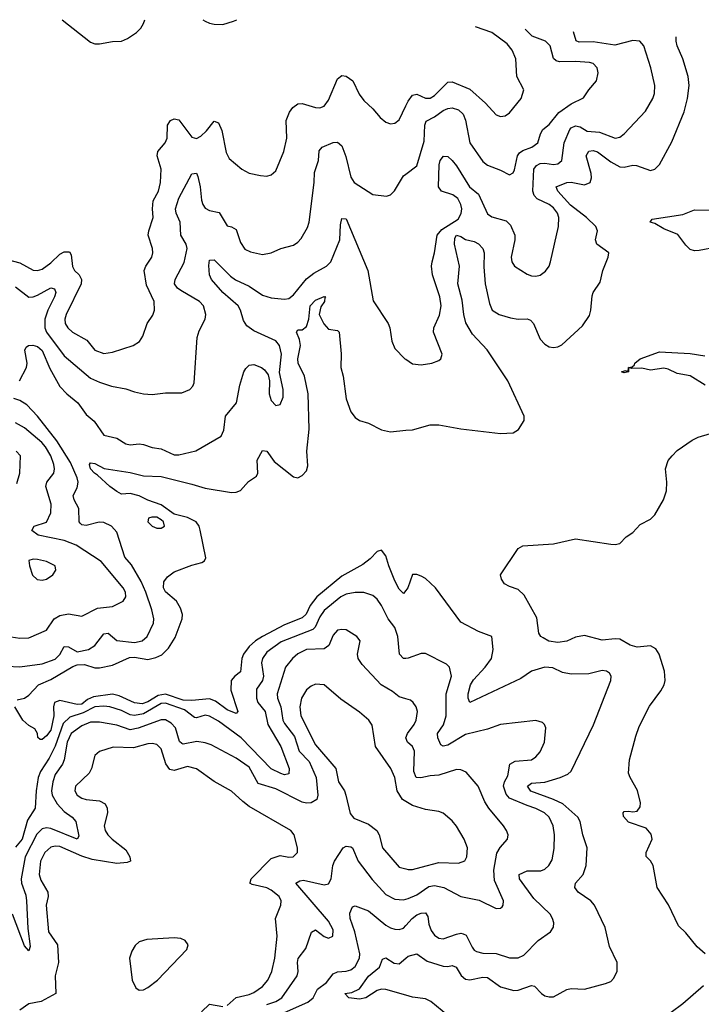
# Model space of a CAD drawing. Header units: inches. Extents: x 1552611 to 1694776, y 811966 to 917215.
# Tile 470 of 549: x 1648249 to 1651340, y 910941 to 915408. Entities that reach past the tile are written whole.
import ezdxf

# ---------------------------------------------------------------- set-up
doc = ezdxf.new("R2010")
doc.units = ezdxf.units.IN
doc.header["$MEASUREMENT"] = 0
doc.layers.add('B6941', color=7, linetype='Continuous')
doc.layers.add('B6951', color=7, linetype='Continuous')

msp = doc.modelspace()

# ---------------------------------------------------------------- linework, layer by layer
at = {"layer": 'B6941', "color": 5}
for points, elevation in [([(1648441.4, 915408.1), (1648570, 915306.9), (1648590, 915298.8), (1648610, 915298.5), (1648670, 915309.3), (1648710, 915311.2), (1648737.4, 915322.6), (1648778.7, 915350), (1648798, 915370), (1648809.8, 915390.2), (1648817, 915408.1)], 820), ([(1649079.7, 915408), (1649090, 915400.7), (1649110, 915393), (1649130, 915387.6), (1649170, 915386.7), (1649218.7, 915401.3), (1649233.3, 915408)], 820), ([(1648198, 914318), (1648250, 914305), (1648310, 914271.3), (1648330, 914269.6), (1648350, 914275.7), (1648390, 914305.5), (1648430, 914344), (1648450, 914354.7), (1648474.3, 914354.3), (1648481.6, 914341.6), (1648488.1, 914288.1), (1648498, 914270), (1648518.7, 914250), (1648529.5, 914229.5), (1648527.9, 914210), (1648459.3, 914070), (1648453, 914050), (1648455.6, 914030), (1648467.6, 914010), (1648488.3, 913990), (1648553.6, 913953.6), (1648590, 913909.2), (1648630, 913894.3), (1648670, 913900.2), (1648762.7, 913930), (1648792.7, 913947.3), (1648807.4, 913972.6), (1648827.1, 914030), (1648852, 914068), (1648860.3, 914090), (1648858.3, 914130), (1648823.5, 914203.5), (1648813.3, 914270), (1648820.7, 914290), (1648847.8, 914330), (1648851.9, 914350), (1648850.8, 914370), (1648831.9, 914430), (1648833.9, 914450), (1648854.7, 914510), (1648851, 914550), (1648854.3, 914585.7), (1648878.1, 914630), (1648887, 914670), (1648890.6, 914730), (1648871.5, 914790), (1648875.3, 914810), (1648909, 914850), (1648918.1, 914870), (1648919.4, 914930), (1648933.3, 914950), (1648950, 914958), (1648970, 914954.4), (1649030, 914874.5), (1649050, 914868.6), (1649070, 914879.8), (1649095.6, 914904.4), (1649130, 914947.8), (1649150, 914940.9), (1649164.8, 914904.8), (1649184.9, 914804.9), (1649198.7, 914778.7), (1649256.3, 914730), (1649290, 914711.8), (1649340.5, 914700.5), (1649370, 914698.9), (1649390, 914703.7), (1649410, 914723), (1649446.8, 914810), (1649459.8, 914870), (1649457.6, 914950), (1649472.1, 914987.9), (1649487.4, 915010), (1649510, 915026.9), (1649530, 915028.3), (1649590, 915010.2), (1649610, 915008), (1649630, 915015.6), (1649650, 915043.1), (1649690, 915140.4), (1649710, 915155.3), (1649730, 915151.8), (1649759.5, 915130), (1649789.1, 915070), (1649810, 915041.3), (1649850, 915004.2), (1649884.2, 914964.2), (1649910, 914942.6), (1649930, 914935), (1649950, 914938), (1649970, 914954.3), (1650000, 915017.1)], 780), ([(1648230, 914196.3), (1648290, 914149.5), (1648310, 914150.1), (1648330, 914157.9), (1648390, 914190.8), (1648407.1, 914187.1), (1648412.5, 914170), (1648407.3, 914150), (1648376, 914090), (1648362.6, 914050), (1648362.8, 914010), (1648370.9, 913990), (1648450, 913883), (1648570, 913781.9), (1648610, 913763), (1648664.9, 913744.9), (1648730, 913733.8), (1648770, 913719.2), (1648810, 913711.3), (1648850, 913707.9), (1648910, 913714.7), (1648984.7, 913715.3), (1649020.9, 913730), (1649034.5, 913745.5), (1649040.1, 913759.9), (1649054.3, 913965.7), (1649062.9, 913997.1), (1649089.7, 914050), (1649093.3, 914070), (1649082.7, 914110), (1649064.7, 914130), (1648979.5, 914179.5), (1648964.8, 914190), (1648950.6, 914210), (1648953.4, 914230), (1648994.1, 914305.9), (1649008.3, 914370), (1649004.3, 914390), (1648979.9, 914430), (1648976, 914490), (1648958.2, 914530), (1648955.2, 914550), (1648970, 914597.8), (1649030, 914708.4), (1649050, 914711.8), (1649057, 914697), (1649067.4, 914650), (1649073.5, 914590), (1649078.8, 914570), (1649090, 914553.2), (1649110, 914542.1), (1649152.9, 914533), (1649190, 914472.8), (1649210, 914468), (1649230, 914456.5), (1649250, 914397.1), (1649270, 914367.4), (1649295.6, 914355.6), (1649350, 914343.1), (1649389.8, 914350.2), (1649433.2, 914370), (1649490, 914385.5), (1649510, 914398), (1649525.2, 914414.8), (1649554.1, 914465.9), (1649561.1, 914490), (1649584.5, 914670), (1649585.4, 914714.6), (1649603.9, 914770), (1649607.3, 914812.7), (1649620.7, 914830), (1649670, 914851), (1649690, 914852.2), (1649710, 914835.6), (1649727.7, 914787.7), (1649750, 914694), (1649765.8, 914670), (1649850, 914614.4), (1649912.1, 914607.9), (1649930, 914613.4), (1649948.2, 914631.8), (1649990, 914699.1), (1650000, 914706.8)], 760), ([(1648248.4, 913770), (1648279.5, 913830), (1648282.2, 913850), (1648271.8, 913908.2), (1648278.4, 913921.6), (1648289, 913930), (1648308.5, 913931.5), (1648330, 913924.7), (1648350, 913906.7), (1648385, 913825), (1648430, 913744), (1648462.8, 913710), (1648513, 913670), (1648550, 913616.5), (1648586.7, 913586.7), (1648630, 913523.2), (1648690, 913510.2), (1648730, 913483.9), (1648750, 913479.8), (1648790, 913484.1), (1648810, 913480.7), (1648850, 913467.3), (1648890, 913461), (1648950, 913434.2), (1648970, 913434), (1649047.4, 913452.6), (1649161.8, 913518.2), (1649174.5, 913545.5), (1649182.5, 913610), (1649231.6, 913670), (1649247, 913750), (1649264.7, 913810), (1649274, 913826), (1649290, 913840.3), (1649310, 913843.6), (1649344.9, 913830), (1649359.3, 913819.3), (1649376.3, 913796.3), (1649381.5, 913770), (1649379.7, 913710), (1649390, 913680.4), (1649410, 913657.1), (1649430, 913662), (1649444.2, 913695.8), (1649443.9, 913730), (1649427.5, 913807.5), (1649435.8, 913890), (1649426.6, 913930), (1649410, 913951.2), (1649310, 913996.8), (1649278.4, 914018.4), (1649263.8, 914043.7), (1649250.4, 914090), (1649239.3, 914110), (1649169.7, 914169.7), (1649119.3, 914230), (1649109.8, 914250), (1649106.9, 914293.1), (1649110, 914317.3), (1649130, 914318.7), (1649204.2, 914244.1), (1649228.2, 914228.2), (1649290, 914199.6), (1649350, 914158.4), (1649390, 914145.5), (1649450, 914140.1), (1649470, 914142.7), (1649490, 914159.2), (1649550, 914233), (1649582.3, 914257.7), (1649640.4, 914290), (1649660.6, 914310), (1649700.2, 914410), (1649703, 914477), (1649710, 914506.8), (1649730, 914504.9), (1649827, 914270), (1649852.4, 914132.4), (1649920.4, 914030), (1649928.2, 914010), (1649936.4, 913950), (1649950, 913916), (1649996, 913870), (1650000, 913867.2)], 740), ([(1648237.6, 912322.4), (1648270, 912330.4), (1648290, 912343.8), (1648334.4, 912390), (1648390, 912414.3), (1648490, 912474), (1648510, 912481.4), (1648542.4, 912482.4), (1648590, 912467.5), (1648610, 912467.9), (1648670, 912479.8), (1648746, 912514), (1648770, 912515.4), (1648830, 912505.9), (1648866, 912514), (1648892.9, 912527.1), (1648923, 912557), (1648954.5, 912605.5), (1648985, 912690), (1648986.6, 912710), (1648977.9, 912737.9), (1648959.4, 912770), (1648910, 912812.8), (1648900.7, 912830), (1648902.6, 912857.4), (1648919.3, 912880.7), (1648950, 912903.1), (1649030, 912933.1), (1649075.2, 912944.8), (1649087.6, 912952.4), (1649093.1, 912966.9), (1649067.5, 913092.5), (1649062.5, 913110), (1649048.5, 913130), (1649010, 913149.2), (1648950, 913164.9), (1648890, 913207.5), (1648830, 913227.9), (1648790, 913248.5), (1648750, 913258.7), (1648710, 913256), (1648690, 913266.8), (1648657.3, 913290), (1648602, 913342), (1648587.3, 913350), (1648569.2, 913370), (1648565.1, 913390), (1648570, 913397.6), (1648590, 913394.3), (1648632.5, 913372.5), (1648750, 913353.4), (1648810, 913338.4), (1648890, 913334.8), (1649030, 913301.3), (1649090, 913282.2), (1649210, 913263.6), (1649230, 913264.4), (1649250, 913272.2), (1649287.2, 913312.8), (1649322.5, 913337.5), (1649328.3, 913350), (1649326.2, 913410), (1649350, 913454), (1649370, 913450.3), (1649403, 913403), (1649490, 913333.8), (1649510, 913329), (1649530, 913340.3), (1649550, 913361.3), (1649556.3, 913383.7), (1649550.3, 913450), (1649561.3, 913550), (1649557.1, 913710), (1649541, 913790), (1649512, 913850), (1649509.9, 913870), (1649521.8, 913930), (1649517.7, 913957.7), (1649503.9, 913990), (1649510, 914001.6), (1649530, 914000.8), (1649550, 914016.5), (1649559.6, 914050), (1649566, 914110), (1649590, 914135), (1649630, 914152.1), (1649637.3, 914150), (1649632.8, 914147.2), (1649631, 914130), (1649614.9, 914105.1), (1649606.4, 914070), (1649627.7, 914027.7), (1649650, 914004.4), (1649690, 913998.3), (1649697.8, 913990), (1649707.3, 913892.7), (1649704.8, 913830), (1649715.9, 913790), (1649730, 913688.2), (1649750, 913628.7), (1649770, 913603.1), (1649790, 913590.3), (1649830, 913577), (1649890, 913547), (1649930, 913538.3), (1650000, 913545)], 720), ([(1648190, 912474.8), (1648250, 912471.7), (1648350, 912485.1), (1648410, 912506.3), (1648430, 912527.5), (1648450, 912564.1), (1648470, 912562.4), (1648510, 912539.9), (1648561.1, 912550), (1648590, 912568.7), (1648630, 912622.3), (1648650, 912624.1), (1648690, 912591.6), (1648770, 912581.9), (1648804.4, 912590), (1648827.1, 912610), (1648855, 912670), (1648857, 912690), (1648848.1, 912730), (1648821, 912810), (1648798.9, 912858.9), (1648755.4, 912935.4), (1648725.6, 912970), (1648690, 913082.4), (1648665.4, 913110), (1648630, 913126.9), (1648608.5, 913128.5), (1648550, 913113.9), (1648530, 913116.5), (1648523.1, 913123.1), (1648518.4, 913130), (1648516.9, 913190), (1648496.5, 913230), (1648491.9, 913250), (1648510, 913284.4), (1648513.4, 913310), (1648509.9, 913330), (1648478.4, 913398.4), (1648417.1, 913497.1), (1648330, 913608.7), (1648280.5, 913660.5), (1648250, 913680.2), (1648222.4, 913690)], 740), ([(1648150, 912617.5), (1648250, 912602.3), (1648290, 912604.2), (1648370, 912638.2), (1648405.8, 912690), (1648430, 912704.2), (1648470, 912712.6), (1648530, 912702), (1648602.3, 912737.7), (1648670, 912745.8), (1648717.6, 912770), (1648730.5, 912790), (1648729.1, 912810), (1648718.5, 912830), (1648617.5, 912950), (1648504.3, 913024.3), (1648450, 913044.7), (1648332.8, 913070), (1648304.2, 913090), (1648314, 913110), (1648371, 913129), (1648389.8, 913170), (1648391.9, 913210), (1648366.6, 913290), (1648371.7, 913310), (1648402.9, 913350), (1648406.5, 913370), (1648403.4, 913390), (1648389.9, 913430), (1648366.4, 913470), (1648349.3, 913490), (1648270, 913556.2), (1648230, 913579.3)], 760), ([(1648236.3, 913303.7), (1648249.8, 913350), (1648252.1, 913430), (1648233.3, 913450)], 780), ([(1650000, 912818.1), (1649990, 912804.7), (1649970, 912824.7), (1649950, 912861.6), (1649922.6, 912930), (1649910, 912976.2), (1649890, 913001.6), (1649870, 912995.6), (1649838.3, 912961.7), (1649804.4, 912935.6), (1649710, 912884), (1649596.3, 912790), (1649565.5, 912750), (1649548.5, 912711.5), (1649530, 912694.5), (1649450, 912662.1), (1649350.7, 912610), (1649317.5, 912590), (1649290, 912564), (1649264.3, 912530), (1649256.7, 912510), (1649250.1, 912450), (1649224.2, 912430), (1649207.8, 912410), (1649206.1, 912366.1), (1649237.4, 912270), (1649230, 912260.5), (1649190, 912277.2), (1649136.7, 912316.7), (1649110, 912326.3), (1649030, 912318.7), (1648990, 912320.5), (1648910, 912347.4), (1648877.5, 912342.5), (1648830, 912312.5), (1648804.8, 912304.8), (1648770, 912309), (1648699.8, 912339.8), (1648670, 912347.6), (1648583.5, 912336.5), (1648556.5, 912323.5), (1648530, 912303.3), (1648510, 912300.3), (1648430, 912319.5), (1648407.2, 912310), (1648402.6, 912290), (1648403.3, 912250), (1648390, 912185.3), (1648370, 912158.4), (1648350, 912141.6), (1648342, 912142), (1648331.7, 912151.7), (1648329.8, 912170), (1648317.6, 912190), (1648290, 912205.3), (1648262.7, 912230), (1648227.3, 912290)], 720), ([(1650000, 912510.3), (1649989.6, 912510), (1649971.9, 912530), (1649963.4, 912610), (1649950, 912649.7), (1649919.8, 912690), (1649890, 912749.7), (1649870, 912779.2), (1649850, 912796.2), (1649810, 912809), (1649770, 912809), (1649730, 912801.9), (1649704.5, 912790), (1649630, 912728.2), (1649610, 912698.5), (1649588.5, 912651.5), (1649578.5, 912641.5), (1649434.7, 912585.3), (1649370, 912538.6), (1649350.1, 912509.9), (1649345.7, 912490), (1649353.9, 912430), (1649349.6, 912410), (1649322.1, 912370), (1649322, 912330), (1649329.5, 912309.5), (1649361.8, 912270), (1649373.9, 912210), (1649432.9, 912110), (1649470.2, 912010), (1649470, 911986.3), (1649450, 911982.6), (1649432.5, 911987.5), (1649390, 912008.8), (1649253.5, 912150), (1649150, 912226.1), (1649110, 912248.2), (1649090, 912252), (1649050, 912239.9), (1649042.2, 912242.2), (1648996.4, 912276.4), (1648910, 912307.3), (1648890, 912305), (1648810, 912258.9), (1648770, 912251.3), (1648750, 912254.4), (1648710, 912274.5), (1648658, 912290), (1648630, 912293.2), (1648590, 912290.4), (1648536.2, 912263.8), (1648476.3, 912243.7), (1648445.8, 912214.2), (1648410, 912111.9), (1648382.3, 912057.7), (1648343.4, 911996.6), (1648332.6, 911970), (1648323.4, 911910), (1648319.2, 911830), (1648283.5, 911776.5), (1648259.2, 911690), (1648230, 911654.2)], 740), ([(1650000, 912326.4), (1649970, 912335.1), (1649939.4, 912359.4), (1649888.5, 912390), (1649802.6, 912482.6), (1649784.5, 912510), (1649780.3, 912530), (1649792.4, 912590), (1649777.6, 912610), (1649730, 912639.2), (1649710, 912642), (1649690, 912638.2), (1649670, 912616.3), (1649650.6, 912569.4), (1649630, 912553.4), (1649550, 912549.9), (1649509.7, 912530.3), (1649486, 912510), (1649454.8, 912470), (1649416.3, 912350), (1649418.1, 912330), (1649433, 912290), (1649442.9, 912230), (1649450, 912214.3), (1649495.3, 912155.3), (1649516.7, 912090), (1649562, 912042), (1649592.8, 911970), (1649601.1, 911890), (1649595.8, 911870), (1649570, 911854.7), (1649550, 911853.5), (1649530, 911858.4), (1649410, 911917.9), (1649330, 911942.8), (1649290, 912017), (1649230, 912058.3), (1649117.8, 912117.8), (1649090, 912127.3), (1649052.6, 912132.6), (1648990, 912121.3), (1648983.7, 912123.7), (1648973.4, 912133.4), (1648955.3, 912195.3), (1648936.2, 912216.2), (1648910, 912230.9), (1648890, 912231.7), (1648786.6, 912193.4), (1648750, 912186.8), (1648690, 912207.1), (1648610, 912221), (1648570, 912220.9), (1648530, 912205), (1648482.6, 912170), (1648463.9, 912130), (1648450.4, 912049.6), (1648443.1, 912030), (1648410, 911983.7), (1648398.6, 911950), (1648393, 911910), (1648395.7, 911890), (1648418.1, 911850), (1648450, 911816.2), (1648487.3, 911790), (1648503.2, 911770), (1648517, 911703), (1648510, 911689.9), (1648390, 911737.8), (1648370, 911741.5), (1648350, 911736.2), (1648326.6, 911713.4), (1648273.1, 911610), (1648254.8, 911510), (1648256.5, 911490), (1648275.8, 911435.8), (1648279.7, 911410), (1648284.9, 911284.9), (1648296.9, 911203.1), (1648290, 911183.6), (1648270, 911206.2), (1648215.7, 911350)], 760), ([(1650000, 911860.9), (1649984.4, 911870), (1649960.6, 911910), (1649950.5, 911970), (1649932.4, 912010), (1649862.2, 912110), (1649846.9, 912206.9), (1649832.1, 912230), (1649790, 912266), (1649705.9, 912325.9), (1649630, 912389.8), (1649590, 912393.7), (1649570, 912384.7), (1649550, 912367.2), (1649526.9, 912330), (1649519.6, 912290), (1649524.1, 912250), (1649590, 912118.3), (1649682.5, 912010), (1649694, 911950), (1649721.5, 911910), (1649728.5, 911890), (1649747, 911807), (1649764.8, 911784.8), (1649830, 911757.4), (1649868.8, 911730), (1649879.8, 911710), (1649894.5, 911650), (1649970, 911563.5), (1650000, 911555.2)], 780), ([(1650000, 912149.6), (1649999.8, 912150), (1650000, 912150.4)], 760), ([(1649190, 910935.3), (1649230, 910971), (1649290, 910984.6), (1649310, 910994.4), (1649350, 911021.7), (1649374.7, 911050), (1649392.5, 911090), (1649406, 911150), (1649416.2, 911250), (1649408.9, 911330), (1649433.8, 911390), (1649434.8, 911410), (1649424.8, 911430), (1649390, 911459.4), (1649370, 911468.8), (1649303.8, 911483.8), (1649292.8, 911490), (1649293.3, 911493.3), (1649297.8, 911510), (1649390, 911602.2), (1649430, 911616.5), (1649470, 911608.3), (1649489.5, 911610.5), (1649509.3, 911630), (1649509.3, 911650), (1649493.2, 911710), (1649479, 911730), (1649290, 911839), (1649260.4, 911860.3), (1649210, 911907.9), (1649130, 911951.5), (1649050, 912009.8), (1649010, 912019.6), (1648950, 912002.3), (1648930, 912006.8), (1648912.1, 912032.1), (1648890, 912099.2), (1648870, 912119.5), (1648850, 912124.2), (1648830, 912121.9), (1648764.7, 912104.7), (1648673, 912107), (1648610, 912087.1), (1648588.9, 912070), (1648573.8, 912010), (1648563.5, 911990), (1648501.1, 911930), (1648499.3, 911910), (1648509.3, 911890), (1648530, 911876.3), (1648550, 911869.6), (1648610, 911864.7), (1648636.3, 911850), (1648645.9, 911830), (1648646.6, 911810), (1648632.5, 911750), (1648636.6, 911730), (1648648.5, 911710), (1648668.4, 911690), (1648730, 911641.5), (1648748.3, 911610), (1648750.7, 911590), (1648735.7, 911584.3), (1648690, 911579.7), (1648577.5, 911597.4), (1648530, 911613), (1648430, 911656.7), (1648410, 911658.2), (1648390, 911653.2), (1648362.9, 911630), (1648343.3, 911590), (1648337.4, 911530), (1648344.3, 911504.3), (1648377, 911450), (1648377.7, 911430), (1648368.3, 911390), (1648379.6, 911270), (1648420.1, 911210), (1648425.2, 911130), (1648409.6, 911070), (1648413, 910990), (1648345.8, 910954.2), (1648290, 910943.6), (1648250, 910913.8)], 780), ([(1649370, 910940.2), (1649410, 910952.8), (1649437.3, 910970), (1649506.6, 911070), (1649511.6, 911090), (1649508.4, 911130), (1649511.6, 911148.4), (1649546.4, 911193.6), (1649571.6, 911268.4), (1649590, 911278.6), (1649630, 911248), (1649650, 911241.3), (1649669.7, 911250.3), (1649670, 911278), (1649650, 911318), (1649501.1, 911490), (1649519.3, 911500.7), (1649536.5, 911503.5), (1649630, 911483.3), (1649650, 911487.2), (1649660.9, 911510), (1649669, 911570), (1649675.9, 911590), (1649715.4, 911650), (1649730, 911658.9), (1649750, 911655.9), (1649758.3, 911650), (1649783.7, 911590), (1649846.8, 911506.8), (1649910, 911439.3), (1649950, 911417.4), (1649990, 911414.4), (1650000, 911417.7)], 760), ([(1649450, 910903.4), (1649556.3, 910950), (1649579.2, 910970), (1649599.1, 911010), (1649640.4, 911039.6), (1649670, 911079.2), (1649690, 911088), (1649730, 911090.8), (1649750, 911097.9), (1649770, 911112.2), (1649789.9, 911150), (1649790.8, 911170), (1649768, 911270), (1649747.8, 911330), (1649746.3, 911353.7), (1649757.7, 911382.3), (1649770, 911387.4), (1649830, 911364.4), (1649910, 911299.8), (1649930, 911287.4), (1649950, 911281.6), (1649970, 911280.9), (1649990, 911286.6), (1650000, 911297.9)], 740), ([(1650000, 910982.2), (1649910, 911008.1), (1649890, 911008.8), (1649870, 911003.5), (1649819, 910970), (1649790, 910963.8), (1649742, 910970), (1649722.7, 910990), (1649754.7, 910994.7), (1649790, 911010.8), (1649830, 911068), (1649881.2, 911110), (1649893.7, 911146.3), (1649910, 911152.3), (1649947.1, 911127.1), (1649970, 911123.7), (1650000, 911149.9)], 720), ([(1649074, 910906), (1649110, 910941), (1649170, 910930.1)], 780)]:
    msp.add_lwpolyline(points, dxfattribs=dict(at, elevation=elevation))
for points, elevation in [([(1648848.4, 913151.6), (1648833.2, 913146.8), (1648830.4, 913130), (1648850, 913110.4), (1648870, 913101.5), (1648890, 913100.9), (1648905.1, 913110), (1648900.4, 913130), (1648890, 913138.4), (1648870, 913150.4)], 740), ([(1648310, 912960.7), (1648290, 912954), (1648293, 912930), (1648307.5, 912887.5), (1648328.7, 912868.7), (1648350, 912865.3), (1648370, 912870.4), (1648399.5, 912890), (1648412, 912910), (1648409.2, 912930), (1648370, 912949.6), (1648330, 912958.9)], 780), ([(1648950, 911243), (1648825.7, 911234.3), (1648790, 911224.2), (1648772.4, 911207.6), (1648757.4, 911182.6), (1648746.5, 911150), (1648758.7, 911050), (1648775.1, 911015.1), (1648790, 911005.5), (1648810, 911006.7), (1648830, 911016.5), (1648874, 911050), (1649007, 911190), (1649012.3, 911210), (1648999.3, 911230), (1648979.3, 911239.3)], 820)]:
    msp.add_lwpolyline(points, close=True, dxfattribs=dict(at, elevation=elevation))
at = {"layer": 'B6951', "color": 5}
for points, elevation in [([(1650000, 915017.1), (1650010, 915038), (1650030, 915065.4), (1650050, 915070.9), (1650090, 915051.4), (1650110, 915052.5), (1650130, 915064.8), (1650190, 915124.1), (1650210, 915126), (1650290, 915092.6), (1650361.2, 915030), (1650410, 914977), (1650430, 914968.9), (1650450, 914971.5), (1650470, 914984.9), (1650522.7, 915050), (1650534.7, 915090), (1650503.9, 915150), (1650499.3, 915230), (1650482, 915270), (1650459, 915299), (1650389.5, 915349.5), (1650315.4, 915376.4)], 780), ([(1650000, 914706.8), (1650050, 914744.9), (1650082.9, 914857.1), (1650085.6, 914930), (1650092.8, 914947.2), (1650130, 914966.8), (1650170, 914995.9), (1650190, 915005.5), (1650210, 915008.9), (1650239.6, 914999.7), (1650259.9, 914979.9), (1650270, 914953), (1650290.1, 914850.1), (1650350, 914765.2), (1650370, 914748.4), (1650430, 914725.9), (1650470, 914703.6), (1650486.3, 914713.7), (1650493.1, 914726.9), (1650506, 914790), (1650515.8, 914804.3), (1650530, 914815.1), (1650572, 914830), (1650599.4, 914850), (1650610.5, 914890), (1650621, 914910), (1650650, 914932.6), (1650693.4, 914986.6), (1650750, 915026), (1650806, 915054), (1650829.7, 915090), (1650865.4, 915130), (1650873.1, 915166.9), (1650868.4, 915190), (1650849.8, 915209.8), (1650833.8, 915213.8), (1650770, 915218.4), (1650696.4, 915216.4), (1650681.4, 915221.4), (1650670, 915231.5), (1650654, 915290), (1650633.8, 915310), (1650573, 915333), (1650541.2, 915364.9)], 760), ([(1650000, 913867.2), (1650030, 913846.4), (1650070, 913842.4), (1650118, 913850), (1650150, 913861.6), (1650158.4, 913870), (1650164.2, 913890), (1650126, 913990), (1650127.6, 914010), (1650152.9, 914067.1), (1650160.6, 914110), (1650153.7, 914150), (1650121.1, 914250), (1650116.4, 914290), (1650118.9, 914310), (1650129.9, 914350), (1650142.5, 914430), (1650163.8, 914456.2), (1650236.7, 914503.3), (1650251, 914529), (1650253.3, 914550), (1650249.9, 914570), (1650236.6, 914596.5), (1650212.8, 914612.8), (1650162.2, 914630), (1650148.5, 914650), (1650150.6, 914750), (1650155.8, 914770), (1650171.1, 914788.9), (1650190, 914787.9), (1650210, 914769.2), (1650230, 914744.9), (1650288.7, 914650), (1650330, 914615.9), (1650370, 914527.1), (1650390, 914514), (1650455, 914495), (1650475.3, 914475.3), (1650493.7, 914430), (1650494.8, 914410), (1650478.5, 914330), (1650480.3, 914310), (1650492.4, 914290), (1650550, 914253.1), (1650570, 914246), (1650590, 914244.2), (1650610, 914248.7), (1650632.8, 914267.2), (1650650.7, 914289.3), (1650656.8, 914310), (1650693.1, 914470), (1650694, 914510), (1650687.3, 914530), (1650670, 914554.1), (1650649.8, 914570), (1650595.9, 914595.9), (1650582.2, 914610), (1650575.9, 914630), (1650580.1, 914730), (1650593, 914747), (1650610, 914755.7), (1650630, 914757.8), (1650670, 914750.7), (1650690, 914754.6), (1650708.1, 914770), (1650718, 914850), (1650744.2, 914910), (1650750, 914917.6), (1650770, 914927.2), (1650790, 914921.3), (1650822.2, 914902.2), (1650877.9, 914897.9), (1650950, 914871), (1650970, 914874.9), (1650989.7, 914890), (1651086.6, 914993.4), (1651119.8, 915050), (1651127.4, 915072.6), (1651129, 915110), (1651111.9, 915190), (1651078.8, 915290), (1651060.7, 915310), (1651030, 915313.2), (1650947.8, 915292.2), (1650850, 915307.4), (1650785.8, 915305.8), (1650772.7, 915312.7), (1650760.2, 915353.8)], 740), ([(1650000, 913545), (1650030, 913547.9), (1650110, 913570.2), (1650150, 913570.2), (1650250, 913552), (1650430, 913530.3), (1650486.5, 913533.5), (1650511.1, 913548.9), (1650537, 913590), (1650537, 913610), (1650462.2, 913770), (1650369.2, 913910), (1650301.7, 913981.7), (1650272.6, 914032.6), (1650262.9, 914070), (1650255, 914135), (1650235.8, 914210), (1650243.7, 914290), (1650220.7, 914390), (1650222.5, 914417.5), (1650230, 914430.7), (1650250, 914424.7), (1650270, 914410.2), (1650310, 914402), (1650330, 914391.9), (1650348.6, 914370), (1650355.1, 914350), (1650353.6, 914286.4), (1650360.4, 914210), (1650380.1, 914120.1), (1650392.2, 914090), (1650423.1, 914070), (1650475.5, 914055.5), (1650510, 914049.6), (1650550, 914050.6), (1650565.2, 914045.2), (1650579.2, 914030), (1650610, 913958.3), (1650630, 913935.8), (1650650, 913923.9), (1650670, 913920.7), (1650690, 913923.6), (1650707.4, 913932.6), (1650801.1, 914018.9), (1650833.7, 914066.3), (1650839.8, 914090), (1650844.9, 914155.1), (1650850, 914170.4), (1650882.2, 914217.8), (1650893.1, 914270), (1650918, 914330), (1650920.4, 914350), (1650866, 914390), (1650859.9, 914410), (1650869.2, 914450), (1650861.4, 914470), (1650819, 914510), (1650746.2, 914566.2), (1650689.3, 914630), (1650681.2, 914650), (1650730, 914669.7), (1650750, 914670.9), (1650810, 914659.6), (1650836.3, 914670), (1650842.9, 914690), (1650840.3, 914710), (1650818.7, 914790), (1650830, 914812.3), (1650850, 914814.9), (1650870, 914809), (1650930, 914762.5), (1650970, 914740.1), (1650990, 914738.7), (1651030, 914747.5), (1651046.6, 914746.6), (1651110, 914724.6), (1651130, 914730.2), (1651150, 914751.8), (1651206.6, 914853.4), (1651262.3, 914990), (1651277.7, 915050), (1651285.4, 915110), (1651281.2, 915150), (1651256.4, 915230), (1651230.5, 915290), (1651225.9, 915310), (1651226.3, 915330.1)], 720), ([(1651410, 914375.3), (1651330, 914360.7), (1651310, 914359.9), (1651290, 914365.7), (1651270, 914384.7), (1651233.9, 914433.9), (1651170, 914458.8), (1651130, 914483.8), (1651108, 914490), (1651117, 914503), (1651255.9, 914524.1), (1651310, 914546.1), (1651390, 914543.9)], 680), ([(1651357.8, 913750), (1651290, 913792.2), (1651230, 913802.5), (1651190, 913822.3), (1651170, 913826.5), (1651110, 913817.6), (1651070, 913826.9), (1651025.3, 913825.3), (1651010.5, 913829.5), (1651010.2, 913810), (1650990, 913806.2), (1650978, 913810), (1650996.7, 913816.7), (1651009.1, 913810.9), (1651009.7, 913830), (1651027.1, 913832.9), (1651037.4, 913842.6), (1651038, 913850), (1651063, 913870), (1651150, 913901), (1651290, 913894.3), (1651356.7, 913883.3)], 680), ([(1651358, 911170), (1651321.2, 911201.2), (1651270, 911264.6), (1651236.7, 911296.7), (1651191.6, 911391.6), (1651139.3, 911470), (1651121.2, 911570), (1651110, 911591.9), (1651090.7, 911610.7), (1651090.6, 911630), (1651116.6, 911690), (1651113.3, 911713.3), (1651090, 911739.2), (1651010, 911767.8), (1650987.8, 911792.2), (1650986.2, 911810), (1650990, 911814.9), (1651010, 911817.6), (1651030, 911813.7), (1651050, 911817.7), (1651063.2, 911836.8), (1651065, 911855), (1651051, 911911), (1651017.1, 911970), (1651010.4, 911990), (1651014.5, 912050), (1651042.5, 912157.5), (1651058.4, 912201.6), (1651105.9, 912294.1), (1651156.7, 912363.3), (1651171.2, 912390), (1651176.5, 912410), (1651172.8, 912452.8), (1651149.6, 912530), (1651134.1, 912554.1), (1651110, 912566.9), (1651050, 912561.5), (1651018.1, 912570), (1650970, 912596.8), (1650950, 912599.2), (1650890, 912593), (1650810, 912613.5), (1650770, 912606.5), (1650730, 912588), (1650690, 912581.8), (1650649.1, 912589.1), (1650623.5, 912603.5), (1650612.7, 912610), (1650604, 912624), (1650594.7, 912694.7), (1650537.2, 912797.2), (1650510, 912822.9), (1650470, 912835.7), (1650448.3, 912848.3), (1650433.4, 912870), (1650429.9, 912890), (1650510, 913008.7), (1650530, 913020.3), (1650669.8, 913030.2), (1650770, 913053.4), (1650930, 913027.9), (1650950, 913026.5), (1650970, 913031.8), (1650998.8, 913061.2), (1651030, 913081.6), (1651062.3, 913117.7), (1651110, 913142.4), (1651130, 913161.1), (1651169, 913230), (1651182.7, 913270), (1651183.5, 913310), (1651177.2, 913370), (1651190, 913408), (1651208.3, 913430), (1651230, 913452.9), (1651299.1, 913500.9), (1651325.6, 913514.4), (1651381.2, 913530)], 680), ([(1650000, 911149.9), (1650010, 911158.6), (1650050, 911170.2), (1650096.3, 911136.3), (1650170, 911113.7), (1650190, 911112.5), (1650210, 911117.6), (1650229, 911109), (1650251.3, 911071.3), (1650270, 911055.3), (1650290, 911051.8), (1650350, 911063.8), (1650370, 911062.7), (1650430, 911019.8), (1650490, 911002.7), (1650510, 911004.6), (1650570, 911026), (1650583.8, 911023.8), (1650615.3, 910990), (1650630, 910979.7), (1650650, 910974.3), (1650670, 910975.2), (1650730, 911007.9), (1650750, 911011.9), (1650809.8, 911010.2), (1650905.1, 911034.9), (1650930, 911044.9), (1650942.4, 911057.6), (1650959.2, 911090), (1650958.2, 911130), (1650923.7, 911203.7), (1650904.8, 911290), (1650855.7, 911390), (1650839, 911410), (1650781.2, 911450), (1650767.3, 911470), (1650769, 911490), (1650804.7, 911530), (1650817.6, 911570), (1650822.1, 911650), (1650803.2, 911710), (1650791.5, 911770), (1650780.2, 911790), (1650711.7, 911850), (1650670, 911870.5), (1650567.4, 911907.4), (1650552.3, 911930), (1650570, 911943.7), (1650630, 911948.9), (1650700.4, 911970), (1650734.5, 911985.5), (1650750, 911999.3), (1650851.8, 912208.2), (1650929.7, 912410), (1650931.3, 912430), (1650923.3, 912443.3), (1650910, 912452.8), (1650890, 912455.1), (1650830, 912439.8), (1650750, 912438.7), (1650710, 912446.8), (1650666.8, 912466.8), (1650630, 912470.7), (1650570, 912452), (1650521.7, 912418.3), (1650290, 912309.7), (1650282.3, 912330), (1650282.4, 912350), (1650294.1, 912390), (1650307.7, 912412.3), (1650360.5, 912470), (1650389, 912510), (1650395.4, 912550), (1650390.8, 912610), (1650330, 912631.7), (1650250, 912675.3), (1650135.3, 912830), (1650090, 912872), (1650070, 912883.5), (1650050, 912891.2), (1650030, 912891.6), (1650009.3, 912830.7), (1650000, 912818.1)], 720), ([(1650000, 911297.9), (1650028.2, 911330), (1650050, 911346), (1650070, 911355), (1650090, 911355.4), (1650099.4, 911339.4), (1650104.6, 911304.6), (1650115.3, 911275.3), (1650130, 911254.5), (1650150, 911240.9), (1650170, 911237.7), (1650230, 911258.5), (1650250, 911263.4), (1650260.8, 911260.8), (1650274, 911254), (1650300.2, 911200.2), (1650310, 911186.3), (1650320.4, 911180.4), (1650350, 911172.6), (1650410, 911171.3), (1650470, 911150.9), (1650509, 911151), (1650535.7, 911164.3), (1650599.5, 911230), (1650656, 911270), (1650669.5, 911290.5), (1650671.8, 911310), (1650665.1, 911330), (1650654, 911350), (1650580.2, 911420.2), (1650516.2, 911510), (1650513.5, 911530), (1650550, 911546.9), (1650612.9, 911547.1), (1650630, 911553.8), (1650649.1, 911570.9), (1650663.3, 911596.7), (1650672.6, 911647.4), (1650674.1, 911710), (1650667.6, 911750), (1650650, 911789.7), (1650628.7, 911810), (1650589.9, 911829.9), (1650550, 911842.1), (1650470, 911876.7), (1650454.6, 911894.6), (1650443.6, 911930), (1650447.7, 911950), (1650462, 911978), (1650471.7, 912030), (1650495.8, 912044.2), (1650570.6, 912049.4), (1650590, 912063.1), (1650610, 912086.4), (1650629.7, 912130), (1650634.5, 912194.5), (1650629.6, 912209.6), (1650620.1, 912220.1), (1650590, 912227.8), (1650430, 912210.8), (1650370, 912189.8), (1650270, 912165.2), (1650190, 912117), (1650170, 912111.3), (1650158.2, 912118.2), (1650145.3, 912150), (1650144.4, 912170), (1650170.8, 912209.2), (1650182.6, 912250), (1650182.5, 912350), (1650206.5, 912430), (1650198.7, 912470), (1650184.1, 912484.1), (1650090, 912532.2), (1650070, 912531.9), (1650010, 912510.7), (1650000, 912510.3)], 740), ([(1650000, 912150.4), (1650007.7, 912170), (1650038, 912210), (1650047.4, 912230), (1650052.4, 912270), (1650046.4, 912290), (1650033.7, 912310), (1650020.5, 912320.5), (1650000, 912326.4)], 760), ([(1650000, 911417.7), (1650010, 911421), (1650050, 911437.8), (1650104.9, 911475.1), (1650130, 911479.6), (1650172.4, 911470), (1650249.4, 911429.4), (1650333.3, 911413.4), (1650410, 911374.9), (1650430, 911377.6), (1650436.5, 911383.5), (1650441.3, 911390), (1650443.1, 911410), (1650402.1, 911502.1), (1650399.3, 911550), (1650413.4, 911626.6), (1650427.3, 911652.7), (1650460.5, 911690), (1650463.5, 911710), (1650456.9, 911730), (1650442.6, 911750), (1650376.2, 911830), (1650358.9, 911858.9), (1650328, 911930), (1650273.8, 911993.8), (1650250, 912005.1), (1650230, 912006.8), (1650150, 911980.2), (1650110, 911978.1), (1650068.4, 911968.4), (1650046.5, 911970), (1650036.5, 911996.5), (1650039.1, 912090), (1650029.9, 912109.9), (1650007.8, 912130), (1650000, 912149.6)], 760), ([(1650000, 911555.2), (1650010, 911552.4), (1650030, 911553), (1650070, 911563.6), (1650150, 911584.1), (1650238.6, 911581.4), (1650267.8, 911592.2), (1650277.2, 911610), (1650279.4, 911650), (1650264.6, 911690), (1650229.3, 911749.3), (1650210, 911773.3), (1650170, 911807.4), (1650150, 911815.3), (1650090, 911824.6), (1650030, 911843.4), (1650000, 911860.9)], 780), ([(1651150, 910866.3), (1651255.9, 910944.1), (1651350, 911026.7)], 680), ([(1650190, 910889.7), (1650113.9, 910953.9), (1650090, 910966), (1650030, 910973.6), (1650000, 910982.2)], 720)]:
    msp.add_lwpolyline(points, dxfattribs=dict(at, elevation=elevation))

doc.saveas('drawing.dxf')
